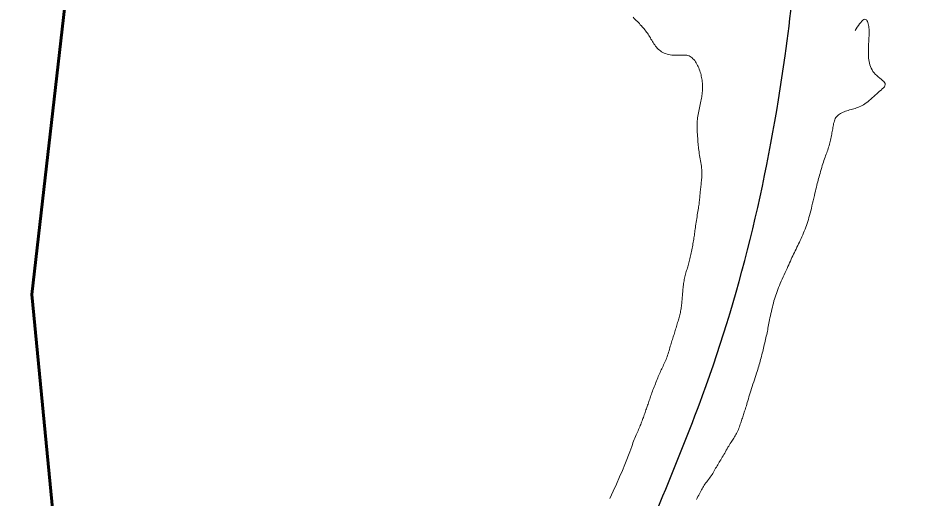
# Model space of a CAD drawing. Extents: x 553962 to 842807, y 8883888 to 9032388.
# Drawn here: x 713019 to 713984, y 8970561 to 8971078 of the extents above; entities that cross this region are included whole.
import ezdxf

# ---------------------------------------------------------------- set-up
doc = ezdxf.new("R2010")
doc.units = 0
doc.header["$LTSCALE"] = 160
doc.linetypes.add('LONG_DASH_SHORT_DASH', pattern=[9.9, 6, -1.2, 1.5, -1.2])
for name, color, linetype, lineweight in [('21', 7, 'Continuous', 25), ('34', 7, 'LONG_DASH_SHORT_DASH', 60), ('8', 7, 'Continuous', 13)]:
    doc.layers.add(name, color=color, linetype=linetype, lineweight=lineweight)

msp = doc.modelspace()

# ---------------------------------------------------------------- linework, layer by layer
at = {"layer": '21'}
msp.add_spline([(712808.4, 8969328.7), (712919.9, 8969322.8), (713050.3, 8969283.7), (713210.1, 8969269.8), (713421.9, 8969461.2), (713507.8, 8969785.2), (713611.3, 8970290), (713710.5, 8970556), (713756, 8970671), (713844.9, 8971036.8), (713896, 8971286.1), (714036.6, 8971490.7), (714335.6, 8971975.9), (714439.2, 8972202.6), (714548.2, 8972369.4), (714774.9, 8972667.5), (714944, 8972914.8), (715048.1, 8973090.5)], degree=3, dxfattribs=at)
at = {"layer": '34'}
msp.add_lwpolyline([(713233.6, 8973446.3), (713548.2, 8973037.2), (713667.8, 8972559), (713145.8, 8971468), (713072, 8971115.2), (713033.8, 8970779.8), (713131.2, 8969771.7), (713339.8, 8969363.5), (713461.5, 8969132.7), (713602.6, 8969096.1), (713709.9, 8969236.6), (713801.3, 8969589.2), (713858.6, 8970083.5), (713912.6, 8970189.1), (714054.9, 8970293.8), (714248.1, 8970150.8), (714387.4, 8969902.2)], dxfattribs=at)
at = {"layer": '8'}
for points in [[(713714.8, 8971039.8), (713713.3, 8971040.4), (713711.9, 8971041.2), (713710.7, 8971042.1), (713709.5, 8971043), (713708.4, 8971044), (713707.3, 8971045.1), (713706.3, 8971046.2), (713705.4, 8971047.4), (713704.5, 8971048.6), (713703.7, 8971049.8), (713702.8, 8971051.1), (713702.1, 8971052.4), (713701.3, 8971053.7), (713700.5, 8971054.9), (713699.8, 8971056.2), (713699, 8971057.5), (713698.2, 8971058.7), (713697.4, 8971060), (713696.6, 8971061.2), (713695.7, 8971062.4), (713694.9, 8971063.5), (713694, 8971064.7), (713693.1, 8971065.8), (713692.1, 8971067), (713691.1, 8971068.1), (713690.1, 8971069.2), (713689, 8971070.3), (713688, 8971071.5), (713686.9, 8971072.6), (713685.8, 8971073.7), (713684.6, 8971074.9), (713683.5, 8971076), (713682.3, 8971077.2), (713681.2, 8971078.5)], [(713920.5, 8971064.2), (713921.5, 8971066), (713922.6, 8971067.8), (713923.8, 8971069.6), (713925.1, 8971071.3), (713926.3, 8971072.9), (713927.6, 8971074.2), (713928.8, 8971075.3), (713929.8, 8971075.9), (713930.8, 8971076.2), (713931.7, 8971076), (713932.5, 8971075.6), (713933.1, 8971074.8), (713933.7, 8971073.8), (713934.1, 8971072.6), (713934.5, 8971071.3), (713934.8, 8971069.9), (713935, 8971068.5), (713935.2, 8971067), (713935.3, 8971065.5), (713935.3, 8971064.1), (713935.4, 8971062.5), (713935.4, 8971061), (713935.3, 8971059.5), (713935.3, 8971058), (713935.2, 8971056.4), (713935.1, 8971054.8), (713935.1, 8971053.3), (713935, 8971051.7), (713934.9, 8971050.1), (713934.8, 8971048.5), (713934.7, 8971046.8), (713934.7, 8971045.1), (713934.6, 8971043.4), (713934.6, 8971041.6), (713934.6, 8971039.8), (713934.6, 8971038)], [(713754.7, 8971014.9), (713754.4, 8971016.4), (713754, 8971017.9), (713753.5, 8971019.3), (713753, 8971020.8), (713752.5, 8971022.3), (713751.9, 8971023.8), (713751.3, 8971025.2), (713750.7, 8971026.6), (713750, 8971028), (713749.2, 8971029.3), (713748.4, 8971030.5), (713747.6, 8971031.7), (713746.7, 8971032.8), (713745.7, 8971033.7), (713744.7, 8971034.6), (713743.7, 8971035.4), (713742.6, 8971036.1), (713741.5, 8971036.7), (713740.3, 8971037.1), (713739.1, 8971037.4), (713737.9, 8971037.6), (713736.7, 8971037.7), (713735.4, 8971037.7), (713734.1, 8971037.7), (713732.7, 8971037.6), (713731.2, 8971037.6), (713729.7, 8971037.5), (713728.2, 8971037.5), (713726.5, 8971037.5), (713724.8, 8971037.6), (713723.1, 8971037.7), (713721.3, 8971038), (713719.6, 8971038.3), (713717.9, 8971038.7), (713716.3, 8971039.2), (713714.8, 8971039.8)], [(713934.6, 8971038), (713934.7, 8971036.2), (713934.8, 8971034.4), (713935, 8971032.6), (713935.3, 8971030.7), (713935.7, 8971028.9), (713936.2, 8971027.1), (713936.8, 8971025.3), (713937.6, 8971023.5), (713938.5, 8971021.8), (713939.5, 8971020.1), (713940.7, 8971018.5), (713942, 8971017), (713943.6, 8971015.5), (713945.2, 8971014.2), (713946.8, 8971012.8), (713948.5, 8971011.6), (713949.9, 8971010.4), (713951.2, 8971009.2), (713952.1, 8971008.1), (713952.6, 8971006.9), (713952.7, 8971005.8), (713952.4, 8971004.7), (713951.8, 8971003.5), (713950.8, 8971002.4), (713949.6, 8971001.2), (713948.2, 8970999.9), (713946.7, 8970998.7), (713945.2, 8970997.3), (713943.6, 8970995.9), (713941.9, 8970994.4), (713940.3, 8970992.9), (713938.7, 8970991.5), (713937.1, 8970990), (713935.5, 8970988.6), (713933.9, 8970987.3), (713932.3, 8970986.1), (713930.8, 8970985.1), (713929.3, 8970984.1), (713927.8, 8970983.2), (713926.3, 8970982.5), (713924.8, 8970981.8), (713923.3, 8970981.2), (713921.8, 8970980.7), (713920.4, 8970980.2), (713918.9, 8970979.8), (713917.4, 8970979.4), (713915.9, 8970979), (713914.4, 8970978.6), (713912.9, 8970978.1), (713911.5, 8970977.7), (713910, 8970977.2), (713908.6, 8970976.7), (713907.3, 8970976.1), (713906, 8970975.5), (713904.7, 8970974.8), (713903.5, 8970974.1), (713902.4, 8970973.2), (713901.4, 8970972.3), (713900.5, 8970971.4), (713899.7, 8970970.3), (713899, 8970969.2), (713898.5, 8970968), (713898, 8970966.8), (713897.6, 8970965.4)], [(713755.2, 8970910.5), (713755.2, 8970912.3), (713755.1, 8970914.2), (713755, 8970916.1), (713754.8, 8970918), (713754.5, 8970919.9), (713754.2, 8970921.9), (713753.9, 8970923.8), (713753.6, 8970925.8), (713753.2, 8970927.7), (713752.8, 8970929.7), (713752.5, 8970931.5), (713752.2, 8970933.4), (713752, 8970935.2), (713751.7, 8970937), (713751.6, 8970938.7), (713751.4, 8970940.4), (713751.3, 8970942.1), (713751.1, 8970943.7), (713751, 8970945.3), (713750.9, 8970946.8), (713750.8, 8970948.3), (713750.7, 8970949.8), (713750.6, 8970951.2), (713750.5, 8970952.7), (713750.4, 8970954.1), (713750.3, 8970955.5), (713750.2, 8970956.8), (713750.1, 8970958.2), (713750.1, 8970959.6), (713750.1, 8970961), (713750.1, 8970962.4), (713750.1, 8970963.8), (713750.2, 8970965.3), (713750.3, 8970966.8), (713750.5, 8970968.4), (713750.7, 8970970), (713751, 8970971.8), (713751.3, 8970973.5), (713751.6, 8970975.3), (713752, 8970977.2), (713752.4, 8970979), (713752.8, 8970980.8), (713753.2, 8970982.7), (713753.6, 8970984.4), (713753.9, 8970986.2), (713754.3, 8970987.9), (713754.6, 8970989.5), (713754.9, 8970991.1), (713755.1, 8970992.7), (713755.3, 8970994.2), (713755.5, 8970995.7), (713755.7, 8970997.2), (713755.8, 8970998.7), (713755.9, 8971000.2), (713756, 8971001.7), (713756, 8971003.1), (713756, 8971004.6), (713755.9, 8971006.1), (713755.8, 8971007.5), (713755.7, 8971009), (713755.5, 8971010.5), (713755.3, 8971011.9), (713755, 8971013.4), (713754.7, 8971014.9)], [(713897.6, 8970965.4), (713897.2, 8970964.1), (713897, 8970962.7), (713896.7, 8970961.2), (713896.4, 8970959.8), (713896.2, 8970958.3), (713895.9, 8970956.9), (713895.7, 8970955.4), (713895.4, 8970953.9), (713895.1, 8970952.4), (713894.8, 8970950.9), (713894.5, 8970949.3), (713894.2, 8970947.8), (713893.8, 8970946.2), (713893.5, 8970944.7), (713893.1, 8970943.1), (713892.6, 8970941.6), (713892.2, 8970940), (713891.7, 8970938.4), (713891.3, 8970936.9), (713890.8, 8970935.4), (713890.2, 8970933.9), (713889.7, 8970932.3), (713889.2, 8970930.8), (713888.6, 8970929.3), (713888, 8970927.7), (713887.4, 8970926), (713886.8, 8970924.3), (713886.2, 8970922.5), (713885.6, 8970920.6), (713885, 8970918.6), (713884.4, 8970916.5), (713883.8, 8970914.5), (713883.2, 8970912.4), (713882.6, 8970910.3), (713882, 8970908.3), (713881.5, 8970906.4)], [(713748.6, 8970853.7), (713748.9, 8970855.6), (713749.2, 8970857.6), (713749.5, 8970859.6), (713749.8, 8970861.6), (713750.1, 8970863.6), (713750.4, 8970865.6), (713750.7, 8970867.5), (713751, 8970869.3), (713751.3, 8970871), (713751.5, 8970872.7), (713751.7, 8970874.2), (713752, 8970875.7), (713752.2, 8970877.1), (713752.3, 8970878.5), (713752.5, 8970879.8), (713752.7, 8970881.2), (713752.8, 8970882.6), (713753, 8970884), (713753.1, 8970885.3), (713753.2, 8970886.8), (713753.3, 8970888.2), (713753.5, 8970889.6), (713753.6, 8970890.9), (713753.8, 8970892.3), (713753.9, 8970893.7), (713754.1, 8970895.1), (713754.3, 8970896.4), (713754.4, 8970897.8), (713754.6, 8970899.3), (713754.7, 8970900.7), (713754.9, 8970902.2), (713755, 8970903.8), (713755.1, 8970905.4), (713755.2, 8970907), (713755.2, 8970908.8), (713755.2, 8970910.5)], [(713881.5, 8970906.4), (713881, 8970904.6), (713880.5, 8970902.8), (713880, 8970901), (713879.5, 8970899.2), (713879.1, 8970897.4), (713878.6, 8970895.5), (713878.1, 8970893.4), (713877.6, 8970891.2), (713877, 8970888.8), (713876.4, 8970886.3), (713875.8, 8970883.6), (713875.1, 8970880.8), (713874.5, 8970878.1), (713873.8, 8970875.3), (713873.2, 8970872.6), (713872.5, 8970869.9), (713871.9, 8970867.4), (713871.2, 8970865), (713870.6, 8970862.7), (713870, 8970860.5), (713869.3, 8970858.4), (713868.7, 8970856.3), (713868, 8970854.2), (713867.2, 8970852.2), (713866.5, 8970850.1), (713865.6, 8970848.1), (713864.8, 8970846.1), (713863.9, 8970844.1), (713863, 8970842.1), (713862.1, 8970840.1), (713861.2, 8970838.1), (713860.3, 8970836.2), (713859.4, 8970834.3), (713858.5, 8970832.5), (713857.6, 8970830.7), (713856.7, 8970828.8), (713855.8, 8970827), (713854.9, 8970825.2), (713854, 8970823.4), (713853.2, 8970821.6), (713852.3, 8970819.7), (713851.5, 8970817.8), (713850.6, 8970815.9), (713849.8, 8970814), (713848.9, 8970811.9), (713847.9, 8970809.9), (713847, 8970807.8), (713846, 8970805.6), (713845, 8970803.4), (713843.9, 8970801.1), (713842.9, 8970798.8), (713841.8, 8970796.5), (713840.8, 8970794.1), (713839.7, 8970791.8), (713838.8, 8970789.6), (713837.8, 8970787.3), (713837, 8970785.2), (713836.2, 8970783.1), (713835.5, 8970781.1), (713834.8, 8970779.1), (713834.1, 8970777), (713833.5, 8970775), (713832.9, 8970772.9), (713832.3, 8970770.7)], [(713731.9, 8970759.1), (713732.2, 8970760.5), (713732.4, 8970761.8), (713732.7, 8970763.2), (713732.9, 8970764.6), (713733.1, 8970765.9), (713733.2, 8970767.3), (713733.4, 8970768.7), (713733.6, 8970770.1), (713733.7, 8970771.4), (713733.8, 8970772.8), (713734, 8970774.2), (713734.1, 8970775.5), (713734.2, 8970776.9), (713734.3, 8970778.3), (713734.4, 8970779.7), (713734.5, 8970781.1), (713734.7, 8970782.6), (713734.8, 8970784.1), (713734.9, 8970785.6), (713735, 8970787), (713735.2, 8970788.6), (713735.4, 8970790.1), (713735.6, 8970791.6), (713735.8, 8970793), (713736.1, 8970794.5), (713736.3, 8970796), (713736.6, 8970797.4), (713737, 8970798.9), (713737.3, 8970800.3), (713737.7, 8970801.7), (713738.1, 8970803.1), (713738.5, 8970804.5), (713738.9, 8970805.8), (713739.3, 8970807.1), (713739.7, 8970808.5), (713740.1, 8970809.8), (713740.5, 8970811.2), (713740.9, 8970812.5), (713741.3, 8970813.9), (713741.7, 8970815.3), (713742.1, 8970816.8), (713742.5, 8970818.3), (713742.8, 8970819.9), (713743.2, 8970821.5), (713743.5, 8970823.1), (713743.9, 8970824.7), (713744.2, 8970826.3), (713744.5, 8970827.9), (713744.8, 8970829.6), (713745.1, 8970831.2), (713745.4, 8970832.9), (713745.7, 8970834.5), (713746, 8970836.1), (713746.2, 8970837.7), (713746.5, 8970839.3), (713746.7, 8970840.9), (713746.9, 8970842.4), (713747.2, 8970843.9), (713747.4, 8970845.5), (713747.6, 8970847), (713747.8, 8970848.6), (713748.1, 8970850.2), (713748.3, 8970851.9), (713748.6, 8970853.7)], [(713832.3, 8970770.7), (713831.8, 8970768.5), (713831.2, 8970766.2), (713830.6, 8970763.9), (713830.1, 8970761.6), (713829.6, 8970759.3), (713829.1, 8970757), (713828.6, 8970754.8), (713828.2, 8970752.7), (713827.8, 8970750.8), (713827.5, 8970748.9), (713827.1, 8970747.1), (713826.8, 8970745.3), (713826.5, 8970743.6), (713826.2, 8970741.9), (713825.9, 8970740.2), (713825.5, 8970738.5), (713825.1, 8970736.8), (713824.7, 8970735), (713824.3, 8970733.2), (713823.9, 8970731.4), (713823.4, 8970729.5), (713823, 8970727.7), (713822.5, 8970725.8), (713822.1, 8970724), (713821.6, 8970722.2), (713821.2, 8970720.4), (713820.8, 8970718.6), (713820.3, 8970716.8), (713819.9, 8970715), (713819.4, 8970713.3), (713819, 8970711.5), (713818.5, 8970709.8), (713818.1, 8970708.1), (713817.6, 8970706.3), (713817.1, 8970704.6), (713816.6, 8970702.8)], [(713715.4, 8970706.9), (713716, 8970708.3), (713716.7, 8970709.8), (713717.3, 8970711.3), (713717.8, 8970712.8), (713718.4, 8970714.4), (713719, 8970716), (713719.5, 8970717.7), (713720, 8970719.3), (713720.4, 8970720.9), (713720.9, 8970722.5), (713721.3, 8970724.1), (713721.8, 8970725.6), (713722.2, 8970727.1), (713722.7, 8970728.5), (713723.1, 8970729.9), (713723.6, 8970731.3), (713724, 8970732.7), (713724.4, 8970734.1), (713724.8, 8970735.4), (713725.3, 8970736.8), (713725.7, 8970738.2), (713726.2, 8970739.7), (713726.6, 8970741.1), (713727, 8970742.6), (713727.5, 8970744), (713727.9, 8970745.5), (713728.4, 8970746.9), (713728.8, 8970748.3), (713729.2, 8970749.7), (713729.7, 8970751.1), (713730.1, 8970752.5), (713730.5, 8970753.8), (713730.9, 8970755.1), (713731.2, 8970756.4), (713731.6, 8970757.8), (713731.9, 8970759.1)], [(713678.8, 8970613.5), (713679.7, 8970616.1), (713680.5, 8970618.3), (713681.1, 8970620.2), (713681.7, 8970621.9), (713682.4, 8970623.7), (713683, 8970625.3), (713683.7, 8970627), (713684.5, 8970628.6), (713685.2, 8970630.2), (713685.9, 8970631.7), (713686.6, 8970633.2), (713687.2, 8970634.6), (713687.8, 8970636), (713688.4, 8970637.4), (713689, 8970638.7), (713689.5, 8970640), (713690, 8970641.2), (713690.4, 8970642.5), (713690.9, 8970643.8), (713691.4, 8970645.1), (713691.8, 8970646.3), (713692.3, 8970647.6), (713692.8, 8970648.9), (713693.2, 8970650.2), (713693.7, 8970651.6), (713694.2, 8970652.9), (713694.6, 8970654.2), (713695.1, 8970655.5), (713695.5, 8970656.8), (713696, 8970658.1), (713696.4, 8970659.3), (713696.8, 8970660.6), (713697.3, 8970661.9), (713697.7, 8970663.2), (713698.2, 8970664.5), (713698.6, 8970665.8), (713699.1, 8970667.1), (713699.5, 8970668.5), (713700, 8970669.8), (713700.5, 8970671.2), (713701, 8970672.7), (713701.5, 8970674.1), (713702.1, 8970675.6), (713702.6, 8970677.1), (713703.2, 8970678.7), (713703.8, 8970680.3), (713704.5, 8970682), (713705.2, 8970683.6), (713705.8, 8970685.2), (713706.5, 8970686.8), (713707.1, 8970688.4), (713707.8, 8970690), (713708.4, 8970691.5), (713709.1, 8970693), (713709.7, 8970694.4), (713710.3, 8970695.8), (713710.9, 8970697.2), (713711.6, 8970698.6), (713712.2, 8970699.9), (713712.8, 8970701.3), (713713.5, 8970702.7), (713714.1, 8970704.1), (713714.8, 8970705.5), (713715.4, 8970706.9)], [(713816.6, 8970702.8), (713816, 8970700.9), (713815.5, 8970699), (713814.8, 8970697), (713814.2, 8970695), (713813.5, 8970692.8), (713812.7, 8970690.5), (713811.9, 8970688.1), (713811.1, 8970685.8), (713810.3, 8970683.3), (713809.6, 8970680.9), (713808.8, 8970678.5), (713808, 8970676.2), (713807.3, 8970673.9), (713806.6, 8970671.7), (713806, 8970669.5), (713805.4, 8970667.5), (713804.8, 8970665.5), (713804.2, 8970663.6), (713803.7, 8970661.8), (713803.2, 8970660.1), (713802.7, 8970658.5), (713802.2, 8970657), (713801.8, 8970655.6), (713801.3, 8970654.3), (713800.9, 8970653), (713800.5, 8970651.7), (713800.1, 8970650.5), (713799.7, 8970649.2), (713799.3, 8970648), (713798.9, 8970646.8), (713798.5, 8970645.5), (713798.1, 8970644.2), (713797.6, 8970642.9), (713797.2, 8970641.6), (713796.7, 8970640.2), (713796.2, 8970638.9), (713795.7, 8970637.5), (713795.2, 8970636), (713794.6, 8970634.6), (713794, 8970633.2), (713793.3, 8970631.7), (713792.7, 8970630.3), (713792, 8970629), (713791.3, 8970627.7), (713790.6, 8970626.5), (713789.8, 8970625.3), (713789.1, 8970624.2), (713788.3, 8970623), (713787.5, 8970621.8), (713786.7, 8970620.7), (713785.9, 8970619.4), (713785.1, 8970618.1), (713784.2, 8970616.7), (713783.4, 8970615.3), (713782.5, 8970613.8), (713781.6, 8970612.2), (713780.8, 8970610.6), (713779.9, 8970609.1), (713779, 8970607.5), (713778.1, 8970606), (713777.3, 8970604.6), (713776.4, 8970603.2), (713775.6, 8970601.8), (713774.8, 8970600.5)], [(713656.3, 8970560.2), (713659.8, 8970568), (713663.3, 8970575.8), (713666.6, 8970583.4), (713669.7, 8970590.5), (713672.3, 8970596.8), (713674.5, 8970602.2), (713676.3, 8970606.7), (713677.7, 8970610.4), (713678.8, 8970613.5)], [(713774.8, 8970600.5), (713774, 8970599.2), (713773.2, 8970597.9), (713772.4, 8970596.6), (713771.6, 8970595.3), (713770.9, 8970594), (713770.1, 8970592.7), (713769.4, 8970591.3), (713768.6, 8970590), (713767.8, 8970588.6), (713767, 8970587.3), (713766.2, 8970586), (713765.3, 8970584.6), (713764.4, 8970583.3), (713763.4, 8970582), (713762.4, 8970580.7), (713761.4, 8970579.4), (713760.5, 8970578.1), (713759.5, 8970576.9), (713758.6, 8970575.6), (713757.7, 8970574.4), (713756.9, 8970573.1), (713756.2, 8970571.9), (713755.5, 8970570.6), (713754.8, 8970569.4), (713754.1, 8970568.1), (713753.4, 8970566.7), (713752.7, 8970565.3), (713752, 8970563.8), (713751.1, 8970562.3), (713750.3, 8970560.7), (713749.4, 8970559)]]:
    msp.add_lwpolyline(points, dxfattribs=at)

doc.saveas('drawing.dxf')
